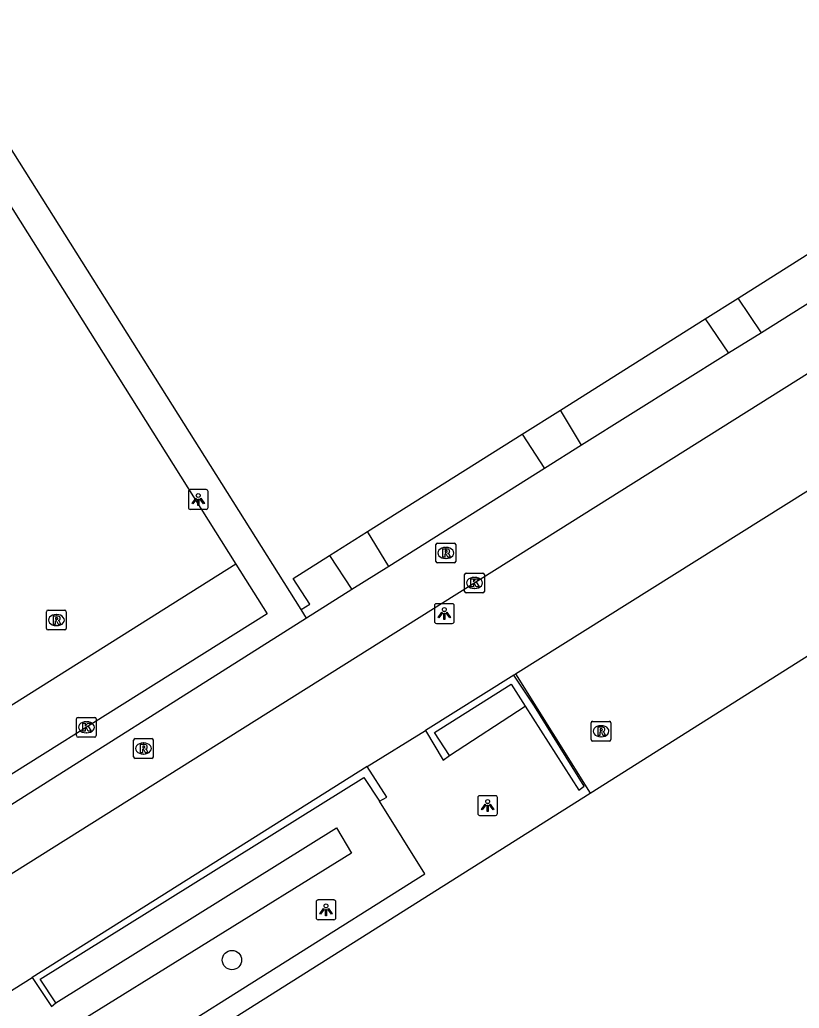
# Model space of a CAD drawing. Extents: x 158838 to 160074, y 386376 to 387776.
# Drawn here: x 159806.5 to 159846, y 387514.8 to 387564.8 of the extents above; entities that cross this region are included whole.
import ezdxf

# ---------------------------------------------------------------- set-up
doc = ezdxf.new("R2010")
doc.units = 0
for name, color, linetype in [('IMGEO_Boom', 7, 'Continuous'), ('IMGEO_Fietspad_open', 7, 'Continuous'), ('IMGEO_Kolk', 7, 'Continuous'), ('IMGEO_Lichtpunt', 7, 'Continuous'), ('IMGEO_Muur', 7, 'Continuous'), ('IMGEO_Pand', 7, 'Continuous'), ('IMGEO_Rijbaan_lokaal_open', 7, 'Continuous'), ('IMGEO_Rioolput', 7, 'Continuous'), ('IMGEO_Voetpad_open', 7, 'Continuous')]:
    doc.layers.add(name, color=color, linetype=linetype)

msp = doc.modelspace()

# ---------------------------------------------------------------- linework, layer by layer
at = {"layer": 'IMGEO_Boom'}
msp.add_circle((159817.28, 387517.206), 0.489, dxfattribs=at)
at = {"layer": 'IMGEO_Fietspad_open'}
for points in [[(159880.986, 387568.702), (159879.902, 387568.012), (159875.931, 387565.415), (159790.349, 387511.673), (159777.523, 387503.666), (159771.665, 387500), (159758.381, 387491.545), (159758.071, 387491.373), (159757.777, 387491.173), (159757.502, 387490.948), (159757.249, 387490.7), (159757.019, 387490.43), (159756.814, 387490.14), (159756.746, 387490.031)], [(159851.436, 387553.585), (159844.108, 387548.961)], [(159844.108, 387548.961), (159842.436, 387547.939)], [(159842.436, 387547.939), (159834.997, 387543.272)], [(159834.997, 387543.272), (159833.122, 387542.096)], [(159833.122, 387542.096), (159825.224, 387537.141)], [(159825.224, 387537.141), (159823.352, 387535.966)], [(159823.352, 387535.966), (159821.053, 387534.524)], [(159821.053, 387534.524), (159803.626, 387523.519)]]:
    msp.add_lwpolyline(points, dxfattribs=at)
at = {"layer": 'IMGEO_Kolk'}
for p, q in [((159829.069, 387535.877), (159829.069, 387536.729)), ((159829.144, 387536.803), (159829.996, 387536.803)), ((159830.07, 387536.729), (159830.07, 387535.877)), ((159829.557, 387536.583), (159829.582, 387536.583)), ((159829.996, 387535.803), (159829.144, 387535.803)), ((159829.58, 387536.023), (159829.555, 387536.023)), ((159809.405, 387528.569), (159809.405, 387529.421)), ((159809.48, 387529.495), (159810.332, 387529.495)), ((159809.893, 387529.275), (159809.918, 387529.275)), ((159810.406, 387529.421), (159810.406, 387528.569)), ((159809.916, 387528.715), (159809.891, 387528.715)), ((159810.332, 387528.495), (159809.48, 387528.495))]:
    msp.add_line(p, q, dxfattribs=at)
for points in [[(159829.069, 387535.877), (159829.069, 387536.729)], [(159829.144, 387536.803), (159829.996, 387536.803)], [(159830.07, 387536.729), (159830.07, 387535.877)], [(159829.39, 387536.503), (159829.513, 387536.503), (159829.513, 387536.352), (159829.643, 387536.503), (159829.807, 387536.503), (159829.661, 387536.352), (159829.814, 387536.103), (159829.662, 387536.103), (159829.577, 387536.267), (159829.513, 387536.2), (159829.513, 387536.103), (159829.39, 387536.103), (159829.39, 387536.503)], [(159829.996, 387535.803), (159829.144, 387535.803)], [(159809.405, 387528.569), (159809.405, 387529.421)], [(159809.48, 387529.495), (159810.332, 387529.495)], [(159809.726, 387529.195), (159809.849, 387529.195), (159809.849, 387529.044), (159809.979, 387529.195), (159810.143, 387529.195), (159809.997, 387529.044), (159810.15, 387528.795), (159809.998, 387528.795), (159809.913, 387528.959), (159809.849, 387528.892), (159809.849, 387528.795), (159809.726, 387528.795), (159809.726, 387529.195)], [(159810.406, 387529.421), (159810.406, 387528.569)], [(159810.332, 387528.495), (159809.48, 387528.495)]]:
    msp.add_lwpolyline(points, dxfattribs=at)
for centre, start, end in [((159829.146, 387536.727), 91.552, 178.448), ((159829.146, 387536.727), 91.552, 178.448), ((159829.994, 387536.727), 1.552, 88.448), ((159829.994, 387536.727), 1.552, 88.448), ((159829.146, 387535.879), 181.552, 268.448), ((159829.146, 387535.879), 181.552, 268.448), ((159829.994, 387535.879), 271.552, 358.448), ((159829.994, 387535.879), 271.552, 358.448), ((159809.482, 387529.419), 91.552, 178.448), ((159809.482, 387529.419), 91.552, 178.448), ((159810.33, 387529.419), 1.552, 88.448), ((159810.33, 387529.419), 1.552, 88.448), ((159809.482, 387528.571), 181.552, 268.448), ((159809.482, 387528.571), 181.552, 268.448), ((159810.33, 387528.571), 271.552, 358.448), ((159810.33, 387528.571), 271.552, 358.448)]:
    msp.add_arc(centre, 0.0765, start, end, dxfattribs=at)
for centre, major_axis, ratio, start_param, end_param in [((159829.556, 387536.303), (-0.387, 0.002), 0.722429, 4.712389, 7.853982), ((159829.581, 387536.303), (-0.39, 0.002), 0.717154, 1.570796, 4.712389), ((159809.892, 387528.995), (-0.387, 0.002), 0.722429, 4.712389, 7.853982), ((159809.917, 387528.995), (-0.39, 0.002), 0.717154, 1.570796, 4.712389)]:
    msp.add_ellipse(centre, major_axis=major_axis, ratio=ratio, start_param=start_param, end_param=end_param, dxfattribs=at)
at = {"layer": 'IMGEO_Lichtpunt'}
for p, q in [((159815.073, 387540.932), (159815.073, 387540.125)), ((159815.073, 387540.932), (159815.073, 387540.125)), ((159815.975, 387541.027), (159815.167, 387541.027)), ((159815.975, 387541.027), (159815.167, 387541.027)), ((159816.069, 387540.125), (159816.069, 387540.932)), ((159816.069, 387540.125), (159816.069, 387540.932)), ((159815.167, 387540.031), (159815.975, 387540.031)), ((159815.167, 387540.031), (159815.975, 387540.031)), ((159828.445, 387535.253), (159827.637, 387535.253)), ((159828.445, 387535.253), (159827.637, 387535.253)), ((159827.543, 387535.158), (159827.543, 387534.351)), ((159827.543, 387535.158), (159827.543, 387534.351)), ((159828.539, 387534.351), (159828.539, 387535.158)), ((159828.539, 387534.351), (159828.539, 387535.158)), ((159827.637, 387534.257), (159828.445, 387534.257)), ((159827.637, 387534.257), (159828.445, 387534.257)), ((159829.738, 387525.433), (159829.738, 387524.626)), ((159829.738, 387525.433), (159829.738, 387524.626)), ((159830.64, 387525.528), (159829.832, 387525.528)), ((159830.64, 387525.528), (159829.832, 387525.528)), ((159830.734, 387524.626), (159830.734, 387525.433)), ((159830.734, 387524.626), (159830.734, 387525.433)), ((159829.832, 387524.532), (159830.64, 387524.532)), ((159829.832, 387524.532), (159830.64, 387524.532)), ((159821.548, 387520.151), (159821.548, 387519.344)), ((159821.548, 387520.151), (159821.548, 387519.344)), ((159822.45, 387520.246), (159821.642, 387520.246)), ((159822.45, 387520.246), (159821.642, 387520.246)), ((159822.544, 387519.344), (159822.544, 387520.151)), ((159822.544, 387519.344), (159822.544, 387520.151)), ((159821.642, 387519.25), (159822.45, 387519.25)), ((159821.642, 387519.25), (159822.45, 387519.25))]:
    msp.add_line(p, q, dxfattribs=at)
for points in [[(159815.447, 387540.596), (159815.486, 387540.568), (159815.298, 387540.306), (159815.26, 387540.333), (159815.447, 387540.596)], [(159815.549, 387540.548), (159815.596, 387540.548), (159815.596, 387540.226), (159815.549, 387540.226), (159815.549, 387540.548)], [(159815.659, 387540.568), (159815.697, 387540.595), (159815.884, 387540.333), (159815.845, 387540.305), (159815.659, 387540.568)], [(159827.917, 387534.822), (159827.956, 387534.794), (159827.768, 387534.532), (159827.73, 387534.559), (159827.917, 387534.822)], [(159828.019, 387534.774), (159828.066, 387534.774), (159828.066, 387534.452), (159828.019, 387534.452), (159828.019, 387534.774)], [(159828.129, 387534.794), (159828.167, 387534.821), (159828.354, 387534.559), (159828.315, 387534.531), (159828.129, 387534.794)], [(159830.112, 387525.097), (159830.151, 387525.069), (159829.963, 387524.807), (159829.925, 387524.834), (159830.112, 387525.097)], [(159830.214, 387525.049), (159830.261, 387525.049), (159830.261, 387524.727), (159830.214, 387524.727), (159830.214, 387525.049)], [(159830.324, 387525.069), (159830.362, 387525.096), (159830.549, 387524.834), (159830.51, 387524.806), (159830.324, 387525.069)], [(159821.922, 387519.815), (159821.961, 387519.787), (159821.773, 387519.525), (159821.735, 387519.552), (159821.922, 387519.815)], [(159822.024, 387519.767), (159822.071, 387519.767), (159822.071, 387519.445), (159822.024, 387519.445), (159822.024, 387519.767)], [(159822.134, 387519.787), (159822.172, 387519.814), (159822.359, 387519.552), (159822.32, 387519.524), (159822.134, 387519.787)]]:
    msp.add_lwpolyline(points, dxfattribs=at)
for centre in [(159815.572, 387540.73), (159828.042, 387534.956), (159830.237, 387525.231), (159822.047, 387519.949)]:
    msp.add_circle(centre, 0.0994, dxfattribs=at)
for centre, start, end in [((159815.167, 387540.932), 90, 180), ((159815.167, 387540.932), 90, 180), ((159815.975, 387540.932), 0, 90), ((159815.975, 387540.932), 0, 90), ((159815.167, 387540.125), 180, 270), ((159815.167, 387540.125), 180, 270), ((159815.975, 387540.125), 270, 0), ((159815.975, 387540.125), 270, 360), ((159827.637, 387535.158), 90, 180), ((159827.637, 387535.158), 90, 180), ((159828.445, 387535.158), 0, 90), ((159828.445, 387535.158), 0, 90), ((159827.637, 387534.351), 180, 270), ((159827.637, 387534.351), 180, 270), ((159828.445, 387534.351), 270, 0), ((159828.445, 387534.351), 270, 360), ((159829.832, 387525.433), 90, 180), ((159829.832, 387525.433), 90, 180), ((159830.64, 387525.433), 0, 90), ((159830.64, 387525.433), 0, 90), ((159829.832, 387524.626), 180, 270), ((159829.832, 387524.626), 180, 270), ((159830.64, 387524.626), 270, 0), ((159830.64, 387524.626), 270, 360), ((159821.642, 387520.151), 90, 180), ((159821.642, 387520.151), 90, 180), ((159822.45, 387520.151), 0, 90), ((159822.45, 387520.151), 0, 90), ((159821.642, 387519.344), 180, 270), ((159821.642, 387519.344), 180, 270), ((159822.45, 387519.344), 270, 0), ((159822.45, 387519.344), 270, 360)]:
    msp.add_arc(centre, 0.0946, start, end, dxfattribs=at)
at = {"layer": 'IMGEO_Muur'}
for points in [[(159831.565, 387531.63), (159827.092, 387528.834)], [(159828.297, 387527.562), (159827.542, 387528.723), (159831.421, 387531.182), (159832.141, 387530.068)], [(159832.141, 387530.068), (159834.849, 387525.811), (159835.127, 387526.01), (159832.612, 387530.064), (159831.565, 387531.63)], [(159827.092, 387528.834), (159827.98, 387527.333), (159828.297, 387527.562)], [(159824.139, 387527.005), (159807.16, 387516.327)], [(159824.755, 387525.252), (159825.126, 387525.462), (159824.139, 387527.005)], [(159808.351, 387515.031), (159807.562, 387516.239), (159823.97, 387526.458), (159824.755, 387525.252)], [(159807.16, 387516.327), (159808.128, 387514.858), (159808.351, 387515.031)]]:
    msp.add_lwpolyline(points, dxfattribs=at)
at = {"layer": 'IMGEO_Pand'}
for points in [[(159820.786, 387534.951), (159799.412, 387568.897), (159799.768, 387569.121), (159800.003, 387568.749), (159800.554, 387569.096), (159799.418, 387570.894), (159797.481, 387573.988), (159796.383, 387575.742), (159795.832, 387575.395), (159796.06, 387575.031), (159795.704, 387574.807), (159774.34, 387608.773), (159774.784, 387609.071)], [(159842.934, 387550.733), (159850.283, 387555.361)], [(159841.251, 387549.673), (159842.934, 387550.733)], [(159833.921, 387545.058), (159841.251, 387549.673)], [(159831.992, 387543.843), (159833.921, 387545.058)], [(159824.149, 387538.904), (159831.992, 387543.843)], [(159822.226, 387537.693), (159824.149, 387538.904)], [(159820.786, 387534.951), (159821.219, 387535.231), (159820.388, 387536.536), (159822.226, 387537.693)], [(159835.425, 387525.658), (159852.527, 387536.443)], [(159836.381, 387460.458), (159821.671, 387483.785), (159821.588, 387483.916), (159829.174, 387488.701), (159825.542, 387494.46), (159822.048, 387500), (159814.278, 387512.321), (159835.425, 387525.658)]]:
    msp.add_lwpolyline(points, dxfattribs=at)
at = {"layer": 'IMGEO_Rijbaan_lokaal_open'}
for points in [[(159773.011, 387607.934), (159817.479, 387537.258)], [(159817.479, 387537.258), (159785.616, 387517.21)]]:
    msp.add_lwpolyline(points, dxfattribs=at)
at = {"layer": 'IMGEO_Rioolput'}
for p, q in [((159827.616, 387537.395), (159827.616, 387538.247)), ((159827.691, 387538.321), (159828.543, 387538.321)), ((159828.617, 387538.247), (159828.617, 387537.395)), ((159828.104, 387538.101), (159828.129, 387538.101)), ((159828.543, 387537.321), (159827.691, 387537.321)), ((159828.127, 387537.541), (159828.102, 387537.541)), ((159807.885, 387533.996), (159807.885, 387534.848)), ((159807.96, 387534.922), (159808.812, 387534.922)), ((159808.373, 387534.702), (159808.398, 387534.702)), ((159808.886, 387534.848), (159808.886, 387533.996)), ((159808.812, 387533.922), (159807.96, 387533.922)), ((159808.396, 387534.142), (159808.371, 387534.142)), ((159835.48, 387528.368), (159835.48, 387529.22)), ((159835.555, 387529.294), (159836.407, 387529.294)), ((159836.481, 387529.22), (159836.481, 387528.368)), ((159835.968, 387529.074), (159835.993, 387529.074)), ((159812.295, 387527.492), (159812.295, 387528.344)), ((159812.37, 387528.418), (159813.222, 387528.418)), ((159812.783, 387528.198), (159812.808, 387528.198)), ((159813.296, 387528.344), (159813.296, 387527.492)), ((159836.407, 387528.294), (159835.555, 387528.294)), ((159835.991, 387528.514), (159835.966, 387528.514)), ((159813.222, 387527.418), (159812.37, 387527.418)), ((159812.806, 387527.638), (159812.781, 387527.638))]:
    msp.add_line(p, q, dxfattribs=at)
for points in [[(159827.616, 387537.395), (159827.616, 387538.247)], [(159827.691, 387538.321), (159828.543, 387538.321)], [(159828.617, 387538.247), (159828.617, 387537.395)], [(159828.205, 387538.019), (159827.953, 387538.021), (159827.953, 387537.621)], [(159827.953, 387537.621), (159828.077, 387537.621), (159828.077, 387537.783), (159828.088, 387537.783)], [(159828.131, 387537.94), (159828.077, 387537.94), (159828.077, 387537.859)], [(159828.077, 387537.859), (159828.129, 387537.859)], [(159828.135, 387537.754), (159828.206, 387537.621), (159828.346, 387537.621), (159828.281, 387537.747)], [(159828.543, 387537.321), (159827.691, 387537.321)], [(159807.885, 387533.996), (159807.885, 387534.848)], [(159807.96, 387534.922), (159808.812, 387534.922)], [(159808.886, 387534.848), (159808.886, 387533.996)], [(159808.474, 387534.62), (159808.222, 387534.622), (159808.222, 387534.222)], [(159808.222, 387534.222), (159808.346, 387534.222), (159808.346, 387534.384), (159808.357, 387534.384)], [(159808.4, 387534.541), (159808.346, 387534.541), (159808.346, 387534.46)], [(159808.346, 387534.46), (159808.398, 387534.46)], [(159808.404, 387534.355), (159808.475, 387534.222), (159808.615, 387534.222), (159808.55, 387534.348)], [(159808.812, 387533.922), (159807.96, 387533.922)], [(159835.48, 387528.368), (159835.48, 387529.22)], [(159835.555, 387529.294), (159836.407, 387529.294)], [(159836.481, 387529.22), (159836.481, 387528.368)], [(159836.069, 387528.992), (159835.817, 387528.994), (159835.817, 387528.594)], [(159835.817, 387528.594), (159835.941, 387528.594), (159835.941, 387528.756), (159835.952, 387528.756)], [(159835.995, 387528.913), (159835.941, 387528.913), (159835.941, 387528.832)], [(159835.941, 387528.832), (159835.993, 387528.832)], [(159835.999, 387528.727), (159836.07, 387528.594), (159836.21, 387528.594), (159836.145, 387528.72)], [(159812.295, 387527.492), (159812.295, 387528.344)], [(159812.37, 387528.418), (159813.222, 387528.418)], [(159813.296, 387528.344), (159813.296, 387527.492)], [(159836.407, 387528.294), (159835.555, 387528.294)], [(159812.884, 387528.116), (159812.632, 387528.118), (159812.632, 387527.718)], [(159812.632, 387527.718), (159812.756, 387527.718), (159812.756, 387527.88), (159812.767, 387527.88)], [(159812.81, 387528.037), (159812.756, 387528.037), (159812.756, 387527.956)], [(159812.756, 387527.956), (159812.808, 387527.956)], [(159812.814, 387527.851), (159812.885, 387527.718), (159813.025, 387527.718), (159812.96, 387527.844)], [(159813.222, 387527.418), (159812.37, 387527.418)]]:
    msp.add_lwpolyline(points, dxfattribs=at)
for centre, radius, start, end in [((159827.693, 387538.245), 0.0765, 91.552, 178.448), ((159827.693, 387538.245), 0.0765, 91.552, 178.448), ((159828.541, 387538.245), 0.0765, 1.552, 88.448), ((159828.541, 387538.245), 0.0765, 1.552, 88.448), ((159828.087, 387537.73), 0.0533, 26.0293, 88.6989), ((159828.113, 387538.048), 0.19, 274.7715, 282.9687), ((159828.137, 387537.844), 0.0964, 77.0061, 93.1865), ((159828.151, 387537.901), 0.0378, 276.6634, 79.6772), ((159828.204, 387537.909), 0.109, 350.3612, 89.416), ((159828.202, 387537.909), 0.112, 277.5842, 350.9817), ((159828.186, 387537.694), 0.108, 29.5134, 73.7905), ((159827.693, 387537.397), 0.0765, 181.552, 268.448), ((159827.693, 387537.397), 0.0765, 181.552, 268.448), ((159828.541, 387537.397), 0.0765, 271.552, 358.448), ((159828.541, 387537.397), 0.0765, 271.552, 358.448), ((159807.962, 387534.846), 0.0765, 91.552, 178.448), ((159807.962, 387534.846), 0.0765, 91.552, 178.448), ((159808.81, 387534.846), 0.0765, 1.552, 88.448), ((159808.81, 387534.846), 0.0765, 1.552, 88.448), ((159808.356, 387534.331), 0.0533, 26.0293, 88.6989), ((159808.382, 387534.649), 0.19, 274.7715, 282.9687), ((159808.406, 387534.445), 0.0964, 77.0061, 93.1865), ((159808.42, 387534.502), 0.0378, 276.6634, 79.6772), ((159808.473, 387534.51), 0.109, 350.3612, 89.416), ((159808.471, 387534.51), 0.112, 277.5842, 350.9817), ((159808.455, 387534.295), 0.108, 29.5134, 73.7905), ((159807.962, 387533.998), 0.0765, 181.552, 268.448), ((159807.962, 387533.998), 0.0765, 181.552, 268.448), ((159808.81, 387533.998), 0.0765, 271.552, 358.448), ((159808.81, 387533.998), 0.0765, 271.552, 358.448), ((159835.557, 387529.218), 0.0765, 91.552, 178.448), ((159835.557, 387529.218), 0.0765, 91.552, 178.448), ((159836.405, 387529.218), 0.0765, 1.552, 88.448), ((159836.405, 387529.218), 0.0765, 1.552, 88.448), ((159835.951, 387528.703), 0.0533, 26.0293, 88.6989), ((159835.977, 387529.021), 0.19, 274.7715, 282.9687), ((159836.001, 387528.817), 0.0964, 77.0061, 93.1865), ((159836.015, 387528.874), 0.0378, 276.6634, 79.6772), ((159836.068, 387528.882), 0.109, 350.3612, 89.416), ((159836.066, 387528.882), 0.112, 277.5842, 350.9817), ((159836.05, 387528.667), 0.108, 29.5134, 73.7905), ((159812.372, 387528.342), 0.0765, 91.552, 178.448), ((159812.372, 387528.342), 0.0765, 91.552, 178.448), ((159813.22, 387528.342), 0.0765, 1.552, 88.448), ((159813.22, 387528.342), 0.0765, 1.552, 88.448), ((159835.557, 387528.37), 0.0765, 181.552, 268.448), ((159835.557, 387528.37), 0.0765, 181.552, 268.448), ((159836.405, 387528.37), 0.0765, 271.552, 358.448), ((159836.405, 387528.37), 0.0765, 271.552, 358.448), ((159812.766, 387527.827), 0.0533, 26.0293, 88.6989), ((159812.792, 387528.145), 0.19, 274.7715, 282.9687), ((159812.816, 387527.941), 0.0964, 77.0061, 93.1865), ((159812.83, 387527.998), 0.0378, 276.6634, 79.6772), ((159812.883, 387528.006), 0.109, 350.3612, 89.416), ((159812.881, 387528.006), 0.112, 277.5842, 350.9817), ((159812.865, 387527.791), 0.108, 29.5134, 73.7905), ((159812.372, 387527.494), 0.0765, 181.552, 268.448), ((159812.372, 387527.494), 0.0765, 181.552, 268.448), ((159813.22, 387527.494), 0.0765, 271.552, 358.448), ((159813.22, 387527.494), 0.0765, 271.552, 358.448)]:
    msp.add_arc(centre, radius, start, end, dxfattribs=at)
for centre, major_axis, ratio, start_param, end_param in [((159828.103, 387537.821), (-0.387, 0.002), 0.722429, 4.712389, 7.853982), ((159828.128, 387537.821), (-0.39, 0.002), 0.717154, 1.570796, 4.712389), ((159808.372, 387534.422), (-0.387, 0.002), 0.722429, 4.712389, 7.853982), ((159808.397, 387534.422), (-0.39, 0.002), 0.717154, 1.570796, 4.712389), ((159835.967, 387528.794), (-0.387, 0.002), 0.722429, 4.712389, 7.853982), ((159835.992, 387528.794), (-0.39, 0.002), 0.717154, 1.570796, 4.712389), ((159812.782, 387527.918), (-0.387, 0.002), 0.722429, 4.712389, 7.853982), ((159812.807, 387527.918), (-0.39, 0.002), 0.717154, 1.570796, 4.712389)]:
    msp.add_ellipse(centre, major_axis=major_axis, ratio=ratio, start_param=start_param, end_param=end_param, dxfattribs=at)
at = {"layer": 'IMGEO_Voetpad_open'}
for points in [[(159844.108, 387548.961), (159842.934, 387550.733)], [(159841.251, 387549.673), (159842.436, 387547.939)], [(159834.997, 387543.272), (159833.921, 387545.058)], [(159831.992, 387543.843), (159833.122, 387542.096)], [(159831.643, 387531.698), (159848.755, 387542.426)], [(159825.224, 387537.141), (159824.149, 387538.904)], [(159822.226, 387537.693), (159823.352, 387535.966)], [(159817.479, 387537.258), (159819.067, 387534.733), (159802.908, 387524.611)], [(159821.053, 387534.524), (159820.786, 387534.951)], [(159831.565, 387531.63), (159831.643, 387531.698)], [(159831.643, 387531.698), (159835.425, 387525.658)], [(159828.297, 387527.562), (159832.141, 387530.068)], [(159824.139, 387527.005), (159827.092, 387528.834)], [(159808.351, 387515.031), (159822.579, 387523.908), (159823.33, 387522.621), (159808.839, 387513.638), (159814.988, 387503.825), (159818.47, 387498.318), (159820.91, 387499.878), (159819.34, 387502.392), (159819.754, 387502.715), (159818.998, 387503.945), (159818.534, 387503.719), (159816.718, 387506.651), (159817.134, 387506.91), (159816.318, 387508.243), (159815.838, 387508.039), (159812.907, 387512.661), (159827.052, 387521.568), (159824.755, 387525.252)], [(159801.664, 387512.884), (159807.16, 387516.327)]]:
    msp.add_lwpolyline(points, dxfattribs=at)

doc.saveas('drawing.dxf')
